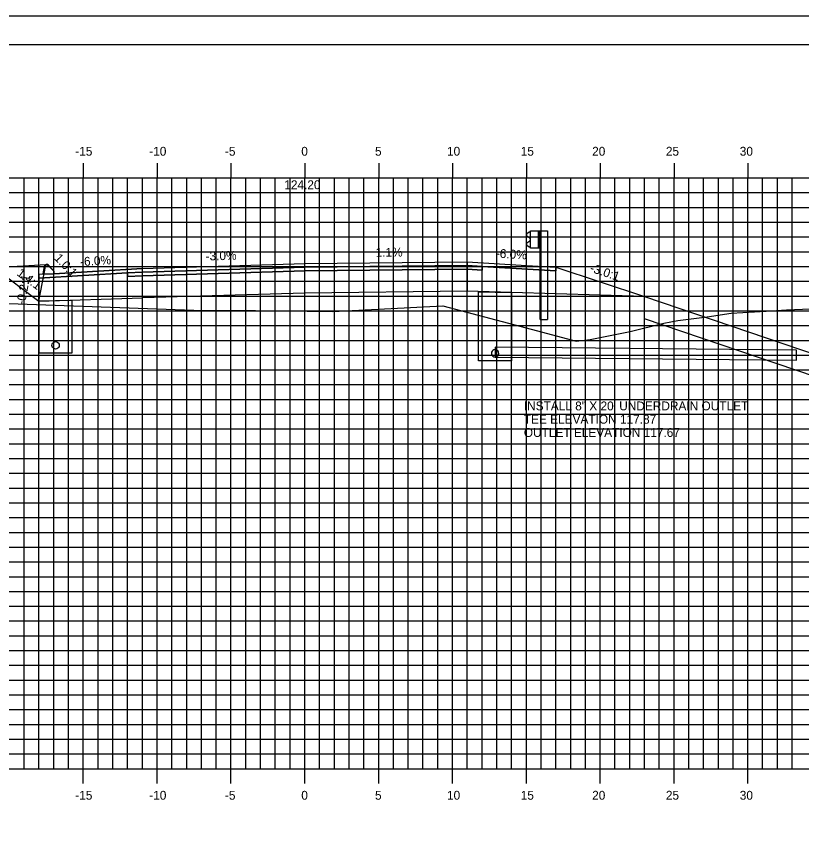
# Model space of a CAD drawing. Extents: x 850598 to 870284, y 366541 to 366651.
# Drawn here: x 863049.7 to 863102.9, y 366596.2 to 366651.2 of the extents above; entities that cross this region are included whole.
import ezdxf

# ---------------------------------------------------------------- set-up
doc = ezdxf.new("R2010")
doc.units = 0
for name, color, linetype in [('ANNOTATION', 7, 'Continuous'), ('BORDER', 7, 'Continuous'), ('D_Curb_Type_3M2_Lt', 7, 'Continuous'), ('D_Drainage_Culvert', 7, 'Continuous'), ('D_Drainage_RipRap', 7, 'Continuous'), ('D_Drainage_Underdrain', 7, 'Continuous'), ('D_Drainage_Underdrain_06in', 7, 'Continuous'), ('D_Guardrail_Beam_Rt', 7, 'Continuous'), ('D_Roadway_Berm', 7, 'Continuous'), ('D_Roadway_Centerline', 7, 'Continuous'), ('D_Roadway_Centerline_Text', 7, 'Continuous'), ('D_Roadway_Edge_Shoulder', 7, 'Continuous'), ('D_Roadway_Edge_TW', 7, 'Continuous'), ('D_Roadway_Pavement', 7, 'Continuous'), ('D_Roadway_SlopeLines', 7, 'Continuous'), ('D_Roadway_SubGrade', 7, 'Continuous'), ('H_V ANNOTATION', 7, 'Continuous'), ('MAJOR', 7, 'Continuous'), ('MINOR', 7, 'Continuous'), ('PLOT BOUNDARY', 7, 'Continuous'), ('S_Roadway_Centerline', 7, 'Continuous')]:
    doc.layers.add(name, color=color, linetype=linetype)

msp = doc.modelspace()

# ---------------------------------------------------------------- linework, layer by layer
at = {"layer": 'BORDER'}
msp.add_line((863184.264, 366649.225), (863024.264, 366649.225), dxfattribs=at)
at = {"layer": 'D_Curb_Type_3M2_Lt'}
for p, q in [((863051.622, 366634.231), (863051.513, 366633.737)), ((863051.757, 366634.36), (863051.762, 366634.36)), ((863052.263, 366633.904), (863051.909, 366634.306)), ((863051.513, 366633.737), (863052.263, 366633.737)), ((863052.263, 366633.737), (863052.263, 366633.904))]:
    msp.add_line(p, q, dxfattribs=at)
msp.add_arc((863051.784, 366634.195), 0.167, 41.387, 167.6648, dxfattribs=at)
at = {"layer": 'D_Drainage_Culvert'}
msp.add_lwpolyline([(863082.142, 366628.095), (863102.549, 366627.888), (863102.556, 366628.555), (863082.148, 366628.762)], close=True, dxfattribs=at)
at = {"layer": 'D_Drainage_RipRap'}
msp.add_lwpolyline([(863133.375, 366618.225), (863141.187, 366615.573), (863151.049, 366612.225), (863148.049, 366609.225), (863145.049, 366609.225), (863142.049, 366612.123), (863134.237, 366614.775), (863133.375, 366616.725), (863092.263, 366630.683), (863092.263, 366632.183)], close=True, dxfattribs=at)
at = {"layer": 'D_Drainage_Underdrain'}
for points in [[(863083.263, 366632.46), (863083.267, 366627.845), (863081.017, 366627.845), (863081.013, 366632.506)], [(863051.263, 366631.887), (863051.263, 366628.387), (863053.513, 366628.387), (863053.513, 366631.932)]]:
    msp.add_lwpolyline(points, close=True, dxfattribs=at)
at = {"layer": 'D_Drainage_Underdrain_06in'}
for points in [[(863052.388, 366629.137), (863052.466, 366629.124), (863052.535, 366629.089), (863052.591, 366629.034), (863052.626, 366628.964), (863052.638, 366628.887), (863052.626, 366628.809), (863052.591, 366628.74), (863052.535, 366628.684), (863052.466, 366628.649), (863052.388, 366628.637), (863052.311, 366628.649), (863052.242, 366628.684), (863052.186, 366628.74), (863052.151, 366628.809), (863052.138, 366628.887), (863052.151, 366628.964), (863052.186, 366629.034), (863052.242, 366629.089), (863052.311, 366629.124)], [(863082.142, 366628.595), (863082.065, 366628.583), (863081.995, 366628.548), (863081.94, 366628.492), (863081.904, 366628.423), (863081.892, 366628.345), (863081.904, 366628.268), (863081.94, 366628.198), (863081.995, 366628.143), (863082.065, 366628.108), (863082.142, 366628.095), (863082.219, 366628.108), (863082.289, 366628.143), (863082.344, 366628.198), (863082.38, 366628.268), (863082.392, 366628.345), (863082.38, 366628.423), (863082.344, 366628.492), (863082.289, 366628.548), (863082.219, 366628.583)]]:
    msp.add_lwpolyline(points, close=True, dxfattribs=at)
at = {"layer": 'D_Guardrail_Beam_Rt'}
for p, q in [((863084.444, 366636.542), (863084.301, 366636.442)), ((863084.534, 366636.561), (863084.461, 366636.549)), ((863084.534, 366636.636), (863085.222, 366636.636)), ((863084.534, 366635.469), (863084.534, 366636.636)), ((863085.055, 366636.636), (863085.055, 366635.469)), ((863085.159, 366636.636), (863085.159, 366635.469)), ((863085.222, 366636.636), (863085.693, 366636.636)), ((863085.222, 366636.636), (863085.222, 366635.469)), ((863085.693, 366636.636), (863085.693, 366630.636)), ((863084.301, 366636.299), (863084.496, 366636.162)), ((863084.496, 366635.943), (863084.301, 366635.807)), ((863084.53, 366636.098), (863084.53, 366636.007)), ((863084.301, 366635.663), (863084.444, 366635.563)), ((863084.461, 366635.557), (863084.534, 366635.544)), ((863085.222, 366635.469), (863084.534, 366635.469)), ((863085.201, 366630.636), (863085.201, 366635.469)), ((863085.201, 366630.636), (863085.693, 366630.636))]:
    msp.add_line(p, q, dxfattribs=at)
for centre, major_axis, start_param, end_param in [((863084.351, 366636.37), (-0.0877, 0), 5.323254, 7.243116), ((863084.468, 366636.508), (-0.0417, 0), 4.886922, 5.323254), ((863084.451, 366636.098), (0.0789, 0), 0, 0.959931), ((863084.451, 366636.007), (0.0789, 0), 5.323254, 6.283185), ((863084.351, 366635.735), (-0.0877, 0), 5.323254, 7.243116), ((863084.468, 366635.597), (-0.0417, 0), 0.959931, 1.396263)]:
    msp.add_ellipse(centre, major_axis=major_axis, ratio=0.995501, start_param=start_param, end_param=end_param, dxfattribs=at)
at = {"layer": 'D_Roadway_Berm'}
msp.add_lwpolyline([(863051.718, 366634.335), (863048.218, 366634.125)], dxfattribs=at)
at = {"layer": 'D_Roadway_Centerline'}
msp.add_lwpolyline([(863029.263, 366633.964), (863048.218, 366634.125), (863051.263, 366631.887), (863051.718, 366634.335), (863051.809, 366634.337), (863051.887, 366634.291), (863052.257, 366633.904), (863052.263, 366633.737), (863058.263, 366634.097), (863069.263, 366634.427), (863080.263, 366634.543), (863084.263, 366634.303), (863086.263, 366634.183), (863092.263, 366632.183), (863133.375, 366618.225), (863141.187, 366615.573), (863151.049, 366612.225), (863155.049, 366612.225)], dxfattribs=at)
at = {"layer": 'D_Roadway_Edge_Shoulder'}
for points in [[(863080.263, 366634.543), (863084.263, 366634.303), (863084.263, 366634.303), (863086.263, 366634.183), (863086.263, 366633.933), (863081.263, 366634.233), (863080.263, 366634.293)], [(863058.263, 366634.097), (863052.263, 366633.737), (863051.263, 366633.677), (863051.263, 366633.427), (863057.263, 366633.787), (863058.263, 366633.847)]]:
    msp.add_lwpolyline(points, close=True, dxfattribs=at)
at = {"layer": 'D_Roadway_Edge_TW'}
msp.add_lwpolyline([(863058.263, 366633.847), (863058.263, 366634.097), (863069.263, 366634.427), (863080.263, 366634.543), (863080.263, 366634.293), (863069.263, 366634.177)], close=True, dxfattribs=at)
at = {"layer": 'D_Roadway_Pavement'}
for points in [[(863058.263, 366633.597), (863058.263, 366633.847), (863069.263, 366634.177), (863080.263, 366634.293), (863080.263, 366634.043), (863069.263, 366633.927)], [(863080.263, 366634.293), (863081.263, 366634.233), (863081.263, 366633.983), (863080.263, 366634.043)], [(863058.263, 366633.847), (863057.263, 366633.787), (863057.263, 366633.537), (863058.263, 366633.597)]]:
    msp.add_lwpolyline(points, close=True, dxfattribs=at)
at = {"layer": 'D_Roadway_SlopeLines'}
msp.add_lwpolyline([(863092.263, 366632.183), (863151.049, 366612.225), (863151.049, 366612.225)], dxfattribs=at)
at = {"layer": 'D_Roadway_SubGrade'}
for points in [[(863080.263, 366634.043), (863081.263, 366633.983), (863081.263, 366634.233), (863086.263, 366633.933), (863086.263, 366634.183), (863092.263, 366632.183), (863080.263, 366632.543)], [(863058.263, 366633.597), (863057.263, 366633.537), (863057.263, 366633.787), (863051.263, 366633.427), (863051.263, 366631.887), (863058.263, 366632.097)], [(863058.263, 366632.097), (863058.263, 366633.597), (863069.263, 366633.927), (863080.263, 366634.043), (863080.263, 366632.543), (863069.263, 366632.427)]]:
    msp.add_lwpolyline(points, close=True, dxfattribs=at)
at = {"layer": 'MAJOR'}
for p, q in [((863054.263, 366641.227), (863054.263, 366640.225)), ((863054.263, 366641.227), (863054.263, 366640.225)), ((863059.263, 366641.227), (863059.263, 366640.225)), ((863059.263, 366641.227), (863059.263, 366640.225)), ((863064.263, 366641.227), (863064.263, 366640.225)), ((863064.263, 366641.227), (863064.263, 366640.225)), ((863069.263, 366641.227), (863069.263, 366640.225)), ((863069.263, 366641.227), (863069.263, 366640.225)), ((863074.263, 366641.227), (863074.263, 366640.225)), ((863074.263, 366641.227), (863074.263, 366640.225)), ((863079.263, 366641.227), (863079.263, 366640.225)), ((863079.263, 366641.227), (863079.263, 366640.225)), ((863084.263, 366641.227), (863084.263, 366640.225)), ((863084.263, 366641.227), (863084.263, 366640.225)), ((863089.263, 366641.227), (863089.263, 366640.225)), ((863089.263, 366641.227), (863089.263, 366640.225)), ((863094.263, 366641.227), (863094.263, 366640.225)), ((863094.263, 366641.227), (863094.263, 366640.225)), ((863099.263, 366641.227), (863099.263, 366640.225)), ((863099.263, 366641.227), (863099.263, 366640.225)), ((863029.263, 366640.225), (863169.263, 366640.225)), ((863029.263, 366640.225), (863169.263, 366640.225)), ((863029.263, 366640.225), (863169.263, 366640.225)), ((863029.263, 366640.225), (863169.263, 366640.225)), ((863054.263, 366600.225), (863054.263, 366640.225)), ((863054.263, 366600.225), (863054.263, 366640.225)), ((863059.263, 366600.225), (863059.263, 366640.225)), ((863059.263, 366600.225), (863059.263, 366640.225)), ((863064.263, 366600.225), (863064.263, 366640.225)), ((863064.263, 366600.225), (863064.263, 366640.225)), ((863069.263, 366600.225), (863069.263, 366640.225)), ((863069.263, 366600.225), (863069.263, 366640.225)), ((863074.263, 366600.225), (863074.263, 366640.225)), ((863074.263, 366600.225), (863074.263, 366640.225)), ((863079.263, 366600.225), (863079.263, 366640.225)), ((863079.263, 366600.225), (863079.263, 366640.225)), ((863084.263, 366600.225), (863084.263, 366640.225)), ((863084.263, 366600.225), (863084.263, 366640.225)), ((863089.263, 366600.225), (863089.263, 366640.225)), ((863089.263, 366600.225), (863089.263, 366640.225)), ((863094.263, 366600.225), (863094.263, 366640.225)), ((863094.263, 366600.225), (863094.263, 366640.225)), ((863099.263, 366600.225), (863099.263, 366640.225)), ((863099.263, 366600.225), (863099.263, 366640.225)), ((863029.263, 366635.225), (863169.263, 366635.225)), ((863029.263, 366635.225), (863169.263, 366635.225)), ((863029.263, 366630.225), (863169.263, 366630.225)), ((863029.263, 366630.225), (863169.263, 366630.225)), ((863029.263, 366625.225), (863169.263, 366625.225)), ((863029.263, 366625.225), (863169.263, 366625.225)), ((863029.263, 366620.225), (863169.263, 366620.225)), ((863029.263, 366620.225), (863169.263, 366620.225)), ((863029.263, 366615.225), (863169.263, 366615.225)), ((863029.263, 366615.225), (863169.263, 366615.225)), ((863029.263, 366610.225), (863169.263, 366610.225)), ((863029.263, 366610.225), (863169.263, 366610.225)), ((863029.263, 366605.225), (863169.263, 366605.225)), ((863029.263, 366605.225), (863169.263, 366605.225)), ((863029.263, 366600.225), (863169.263, 366600.225)), ((863029.263, 366600.225), (863169.263, 366600.225)), ((863029.263, 366600.225), (863169.263, 366600.225)), ((863029.263, 366600.225), (863169.263, 366600.225)), ((863054.263, 366599.223), (863054.263, 366600.225)), ((863054.263, 366599.223), (863054.263, 366600.225)), ((863059.263, 366599.223), (863059.263, 366600.225)), ((863059.263, 366599.223), (863059.263, 366600.225)), ((863064.263, 366599.223), (863064.263, 366600.225)), ((863064.263, 366599.223), (863064.263, 366600.225)), ((863069.263, 366599.223), (863069.263, 366600.225)), ((863069.263, 366599.223), (863069.263, 366600.225)), ((863074.263, 366599.223), (863074.263, 366600.225)), ((863074.263, 366599.223), (863074.263, 366600.225)), ((863079.263, 366599.223), (863079.263, 366600.225)), ((863079.263, 366599.223), (863079.263, 366600.225)), ((863084.263, 366599.223), (863084.263, 366600.225)), ((863084.263, 366599.223), (863084.263, 366600.225)), ((863089.263, 366599.223), (863089.263, 366600.225)), ((863089.263, 366599.223), (863089.263, 366600.225)), ((863094.263, 366599.223), (863094.263, 366600.225)), ((863094.263, 366599.223), (863094.263, 366600.225)), ((863099.263, 366599.223), (863099.263, 366600.225)), ((863099.263, 366599.223), (863099.263, 366600.225))]:
    msp.add_line(p, q, dxfattribs=at)
at = {"layer": 'MINOR'}
for p, q in [((863050.263, 366600.225), (863050.263, 366640.225)), ((863050.263, 366600.225), (863050.263, 366640.225)), ((863051.263, 366600.225), (863051.263, 366640.225)), ((863051.263, 366600.225), (863051.263, 366640.225)), ((863052.263, 366600.225), (863052.263, 366640.225)), ((863052.263, 366600.225), (863052.263, 366640.225)), ((863053.263, 366600.225), (863053.263, 366640.225)), ((863053.263, 366600.225), (863053.263, 366640.225)), ((863055.263, 366600.225), (863055.263, 366640.225)), ((863055.263, 366600.225), (863055.263, 366640.225)), ((863056.263, 366600.225), (863056.263, 366640.225)), ((863056.263, 366600.225), (863056.263, 366640.225)), ((863057.263, 366600.225), (863057.263, 366640.225)), ((863057.263, 366600.225), (863057.263, 366640.225)), ((863058.263, 366600.225), (863058.263, 366640.225)), ((863058.263, 366600.225), (863058.263, 366640.225)), ((863060.263, 366600.225), (863060.263, 366640.225)), ((863060.263, 366600.225), (863060.263, 366640.225)), ((863061.263, 366600.225), (863061.263, 366640.225)), ((863061.263, 366600.225), (863061.263, 366640.225)), ((863062.263, 366600.225), (863062.263, 366640.225)), ((863062.263, 366600.225), (863062.263, 366640.225)), ((863063.263, 366600.225), (863063.263, 366640.225)), ((863063.263, 366600.225), (863063.263, 366640.225)), ((863065.263, 366600.225), (863065.263, 366640.225)), ((863065.263, 366600.225), (863065.263, 366640.225)), ((863066.263, 366600.225), (863066.263, 366640.225)), ((863066.263, 366600.225), (863066.263, 366640.225)), ((863067.263, 366600.225), (863067.263, 366640.225)), ((863067.263, 366600.225), (863067.263, 366640.225)), ((863068.263, 366600.225), (863068.263, 366640.225)), ((863068.263, 366600.225), (863068.263, 366640.225)), ((863070.263, 366600.225), (863070.263, 366640.225)), ((863070.263, 366600.225), (863070.263, 366640.225)), ((863071.263, 366600.225), (863071.263, 366640.225)), ((863071.263, 366600.225), (863071.263, 366640.225)), ((863072.263, 366600.225), (863072.263, 366640.225)), ((863072.263, 366600.225), (863072.263, 366640.225)), ((863073.263, 366600.225), (863073.263, 366640.225)), ((863073.263, 366600.225), (863073.263, 366640.225)), ((863075.263, 366600.225), (863075.263, 366640.225)), ((863075.263, 366600.225), (863075.263, 366640.225)), ((863076.263, 366600.225), (863076.263, 366640.225)), ((863076.263, 366600.225), (863076.263, 366640.225)), ((863077.263, 366600.225), (863077.263, 366640.225)), ((863077.263, 366600.225), (863077.263, 366640.225)), ((863078.263, 366600.225), (863078.263, 366640.225)), ((863078.263, 366600.225), (863078.263, 366640.225)), ((863080.263, 366600.225), (863080.263, 366640.225)), ((863080.263, 366600.225), (863080.263, 366640.225)), ((863081.263, 366600.225), (863081.263, 366640.225)), ((863081.263, 366600.225), (863081.263, 366640.225)), ((863082.263, 366600.225), (863082.263, 366640.225)), ((863082.263, 366600.225), (863082.263, 366640.225)), ((863083.263, 366600.225), (863083.263, 366640.225)), ((863083.263, 366600.225), (863083.263, 366640.225)), ((863085.263, 366600.225), (863085.263, 366640.225)), ((863085.263, 366600.225), (863085.263, 366640.225)), ((863086.263, 366600.225), (863086.263, 366640.225)), ((863086.263, 366600.225), (863086.263, 366640.225)), ((863087.263, 366600.225), (863087.263, 366640.225)), ((863087.263, 366600.225), (863087.263, 366640.225)), ((863088.263, 366600.225), (863088.263, 366640.225)), ((863088.263, 366600.225), (863088.263, 366640.225)), ((863090.263, 366600.225), (863090.263, 366640.225)), ((863090.263, 366600.225), (863090.263, 366640.225)), ((863091.263, 366600.225), (863091.263, 366640.225)), ((863091.263, 366600.225), (863091.263, 366640.225)), ((863092.263, 366600.225), (863092.263, 366640.225)), ((863092.263, 366600.225), (863092.263, 366640.225)), ((863093.263, 366600.225), (863093.263, 366640.225)), ((863093.263, 366600.225), (863093.263, 366640.225)), ((863095.263, 366600.225), (863095.263, 366640.225)), ((863095.263, 366600.225), (863095.263, 366640.225)), ((863096.263, 366600.225), (863096.263, 366640.225)), ((863096.263, 366600.225), (863096.263, 366640.225)), ((863097.263, 366600.225), (863097.263, 366640.225)), ((863097.263, 366600.225), (863097.263, 366640.225)), ((863098.263, 366600.225), (863098.263, 366640.225)), ((863098.263, 366600.225), (863098.263, 366640.225)), ((863100.263, 366600.225), (863100.263, 366640.225)), ((863100.263, 366600.225), (863100.263, 366640.225)), ((863101.263, 366600.225), (863101.263, 366640.225)), ((863101.263, 366600.225), (863101.263, 366640.225)), ((863102.263, 366600.225), (863102.263, 366640.225)), ((863102.263, 366600.225), (863102.263, 366640.225)), ((863029.263, 366639.225), (863169.263, 366639.225)), ((863029.263, 366639.225), (863169.263, 366639.225)), ((863029.263, 366638.225), (863169.263, 366638.225)), ((863029.263, 366638.225), (863169.263, 366638.225)), ((863029.263, 366637.225), (863169.263, 366637.225)), ((863029.263, 366637.225), (863169.263, 366637.225)), ((863029.263, 366636.225), (863169.263, 366636.225)), ((863029.263, 366636.225), (863169.263, 366636.225)), ((863029.263, 366634.225), (863169.263, 366634.225)), ((863029.263, 366634.225), (863169.263, 366634.225)), ((863029.263, 366633.225), (863169.263, 366633.225)), ((863029.263, 366633.225), (863169.263, 366633.225)), ((863029.263, 366632.225), (863169.263, 366632.225)), ((863029.263, 366632.225), (863169.263, 366632.225)), ((863029.263, 366631.225), (863169.263, 366631.225)), ((863029.263, 366631.225), (863169.263, 366631.225)), ((863029.263, 366629.225), (863169.263, 366629.225)), ((863029.263, 366629.225), (863169.263, 366629.225)), ((863029.263, 366628.225), (863169.263, 366628.225)), ((863029.263, 366628.225), (863169.263, 366628.225)), ((863029.263, 366627.225), (863169.263, 366627.225)), ((863029.263, 366627.225), (863169.263, 366627.225)), ((863029.263, 366626.225), (863169.263, 366626.225)), ((863029.263, 366626.225), (863169.263, 366626.225)), ((863029.263, 366624.225), (863169.263, 366624.225)), ((863029.263, 366624.225), (863169.263, 366624.225)), ((863029.263, 366623.225), (863169.263, 366623.225)), ((863029.263, 366623.225), (863169.263, 366623.225)), ((863029.263, 366622.225), (863169.263, 366622.225)), ((863029.263, 366622.225), (863169.263, 366622.225)), ((863029.263, 366621.225), (863169.263, 366621.225)), ((863029.263, 366621.225), (863169.263, 366621.225)), ((863029.263, 366619.225), (863169.263, 366619.225)), ((863029.263, 366619.225), (863169.263, 366619.225)), ((863029.263, 366618.225), (863169.263, 366618.225)), ((863029.263, 366618.225), (863169.263, 366618.225)), ((863029.263, 366617.225), (863169.263, 366617.225)), ((863029.263, 366617.225), (863169.263, 366617.225)), ((863029.263, 366616.225), (863169.263, 366616.225)), ((863029.263, 366616.225), (863169.263, 366616.225)), ((863029.263, 366614.225), (863169.263, 366614.225)), ((863029.263, 366614.225), (863169.263, 366614.225)), ((863029.263, 366613.225), (863169.263, 366613.225)), ((863029.263, 366613.225), (863169.263, 366613.225)), ((863029.263, 366612.225), (863169.263, 366612.225)), ((863029.263, 366612.225), (863169.263, 366612.225)), ((863029.263, 366611.225), (863169.263, 366611.225)), ((863029.263, 366611.225), (863169.263, 366611.225)), ((863029.263, 366609.225), (863169.263, 366609.225)), ((863029.263, 366609.225), (863169.263, 366609.225)), ((863029.263, 366608.225), (863169.263, 366608.225)), ((863029.263, 366608.225), (863169.263, 366608.225)), ((863029.263, 366607.225), (863169.263, 366607.225)), ((863029.263, 366607.225), (863169.263, 366607.225)), ((863029.263, 366606.225), (863169.263, 366606.225)), ((863029.263, 366606.225), (863169.263, 366606.225)), ((863029.263, 366604.225), (863169.263, 366604.225)), ((863029.263, 366604.225), (863169.263, 366604.225)), ((863029.263, 366603.225), (863169.263, 366603.225)), ((863029.263, 366603.225), (863169.263, 366603.225)), ((863029.263, 366602.225), (863169.263, 366602.225)), ((863029.263, 366602.225), (863169.263, 366602.225)), ((863029.263, 366601.225), (863169.263, 366601.225)), ((863029.263, 366601.225), (863169.263, 366601.225))]:
    msp.add_line(p, q, dxfattribs=at)
at = {"layer": 'PLOT BOUNDARY'}
msp.add_lwpolyline([(863016.17, 366541.166), (863186.17, 366541.166), (863186.17, 366651.166), (863016.17, 366651.166)], close=True, dxfattribs=at)
at = {"layer": 'S_Roadway_Centerline'}
msp.add_lwpolyline([(863029.263, 366633.329), (863037.642, 366632.086), (863038.031, 366632.086), (863038.102, 366632.121), (863038.538, 366632.099), (863061.743, 366631.272), (863065.929, 366631.244), (863071.148, 366631.187), (863078.605, 366631.555), (863085.007, 366629.86), (863087.641, 366629.164), (863088.583, 366629.284), (863091.301, 366629.82), (863093.563, 366630.383), (863094.529, 366630.572), (863096.513, 366630.811), (863098.136, 366631.056), (863100.511, 366631.204), (863101.881, 366631.299), (863108.878, 366631.579)], dxfattribs=at)

# ---------------------------------------------------------------- texts
at = {"layer": 'ANNOTATION'}
for s, rotation, p in [('1.1%', 0.6016, (863074.058, 366634.878)), ('-6.0%', 356.5664, (863082.18, 366634.829)), ('1.0:1', 313.6777, (863052.255, 366634.754)), ('-6.0%', 3.4336, (863054.061, 366634.247)), ('-3.0%', 1.7184, (863062.552, 366634.626)), ('-3.0:1', 341.5651, (863088.517, 366633.885)), ('1.4:1', 323.6836, (863049.711, 366633.669)), ('-0.2:1', 79.4796, (863050.304, 366631.598))]:
    msp.add_text(s, height=0.6, rotation=rotation, dxfattribs=at).set_placement(p)
at = {"layer": 'D_Roadway_Centerline'}
for s, p in [('C', (863069.258, 366634.427)), ('C', (863069.258, 366634.427)), ('L', (863069.263, 366634.42)), ('L', (863069.263, 366634.42))]:
    msp.add_text(s, height=0.0146, dxfattribs=at).set_placement(p)
at = {"layer": 'D_Roadway_Centerline_Text'}
msp.add_text('124.20', height=0.6, dxfattribs=at).set_placement((863067.872, 366639.459))
at = {"layer": 'H_V ANNOTATION'}
for s, p in [('-15', (863053.72, 366641.725)), ('-10', (863058.728, 366641.725)), ('-5', (863063.854, 366641.725)), ('0', (863069.023, 366641.725)), ('5', (863074.015, 366641.725)), ('10', (863078.889, 366641.725)), ('15', (863083.881, 366641.725)), ('20', (863088.717, 366641.725)), ('25', (863093.709, 366641.725)), ('30', (863098.712, 366641.725)), ('INSTALL 8" X 20\' UNDERDRAIN OUTLET', (863084.092, 366624.485)), ('TEE ELEVATION 117.87', (863084.092, 366623.585)), ('OUTLET ELEVATION 117.67', (863084.092, 366622.685)), ('-15', (863053.72, 366598.125)), ('-10', (863058.728, 366598.125)), ('-5', (863063.854, 366598.125)), ('0', (863069.023, 366598.125)), ('5', (863074.015, 366598.125)), ('10', (863078.889, 366598.125)), ('15', (863083.881, 366598.125)), ('20', (863088.717, 366598.125)), ('25', (863093.709, 366598.125)), ('30', (863098.712, 366598.125))]:
    msp.add_text(s, height=0.6, dxfattribs=at).set_placement(p)

doc.saveas('drawing.dxf')
